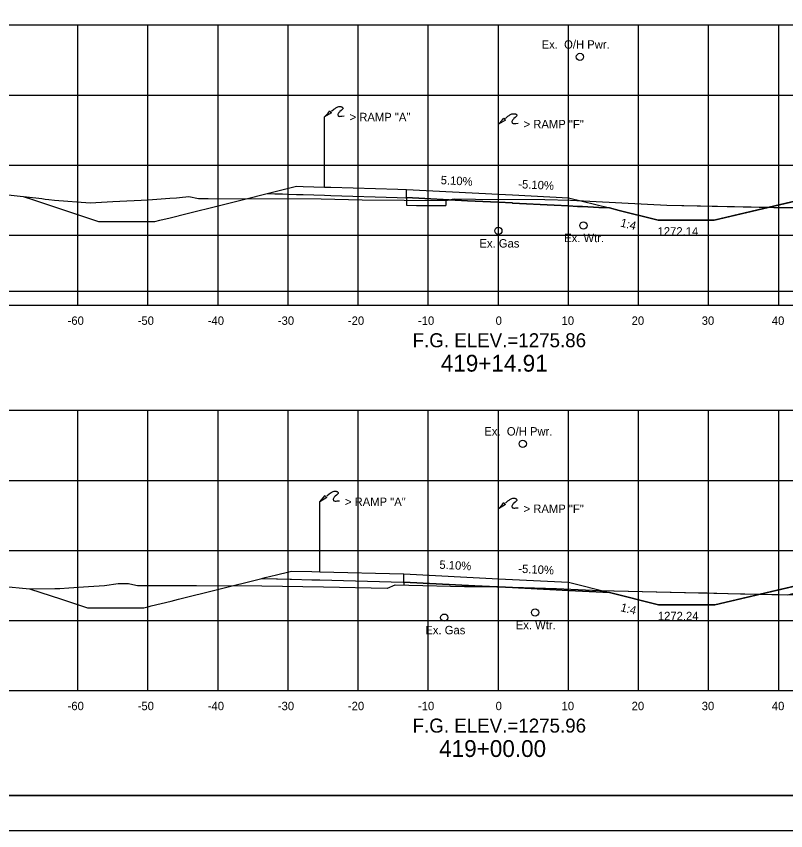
# Model space of a CAD drawing. Extents: x 2148105 to 2149976, y 144169 to 149705.
# Drawn here: x 2148344.5 to 2148454.3, y 149236.9 to 149353.1 of the extents above; entities that cross this region are included whole.
import ezdxf

# ---------------------------------------------------------------- set-up
doc = ezdxf.new("R2010")
doc.units = 0
for name, color, linetype in [('Bridge M-Header', 7, 'Continuous'), ('Default', 7, 'Continuous'), ('INR_Tracking', 7, 'Continuous'), ('PH1a-2-RampC', 7, 'Continuous'), ('PH1a-PR-DividingStrip', 7, 'Continuous'), ('PH1a-PR-ServRd', 7, 'Continuous'), ('PH1a-TempConn-Shld', 7, 'Continuous'), ('PH2-PR-Barrier', 7, 'Continuous'), ('PR-AttenuatorPad', 7, 'Continuous'), ('PR_Align_Ramp_J', 7, 'Continuous'), ('PR_Storm_Channel', 7, 'Continuous'), ('PR_Storm_Conc_Box_PH1B', 7, 'Continuous'), ('PR_Storm_Conc_Pipe', 7, 'Continuous'), ('PR_Storm_Conc_Pipe_PH1B', 7, 'Continuous'), ('PR_Storm_Inlet_CICI_PH1B', 7, 'Continuous'), ('PR_Storm_Junction_Box_PH1A', 7, 'Continuous'), ('PR_Storm_Junction_Box_PH1B', 7, 'Continuous'), ('PR_Storm_MH_PH1B', 7, 'Continuous'), ('PR_Storm_Standard_Median_Drain_PH1B', 7, 'Continuous'), ('PR_Storm_Txt_PH1B', 7, 'Continuous'), ('TopCut', 7, 'Continuous'), ('TOPO_BRIDGE_Pier Cap', 7, 'Continuous')]:
    doc.layers.add(name, color=color, linetype=linetype)

# ---------------------------------------------------------------- blocks, each defined once
blk = doc.blocks.new('POINT_DISPLAY')
at = {"layer": 'Default'}
blk.add_line((0, 0), (0, 0), dxfattribs=at)

msp = doc.modelspace()

# ---------------------------------------------------------------- linework, layer by layer
at = {"layer": 'INR_Tracking'}
for points in [[(2148400.21, 149327.27), (2148400.22, 149327.27), (2148408.92, 149326.82), (2148413.3, 149326.6), (2148413.32, 149326.6), (2148415.31, 149326.5), (2148415.32, 149326.5), (2148415.36, 149326.49), (2148421.29, 149326.19), (2148423.32, 149326.09), (2148424.61, 149326.02), (2148425.31, 149325.99), (2148427.64, 149325.87), (2148429.19, 149325.79), (2148430.54, 149325.45), (2148436.12, 149324.06), (2148436.13, 149324.05), (2148444.09, 149324.05), (2148444.13, 149324.05), (2148514.24, 149340.53), (2148514.42, 149340.57)], [(2148399.83, 149272.39), (2148399.83, 149272.39), (2148409.94, 149271.88), (2148413.32, 149271.7), (2148413.32, 149271.7), (2148415.32, 149271.6), (2148416.17, 149271.56), (2148423.32, 149271.19), (2148423.32, 149271.19), (2148425.31, 149271.09), (2148429.19, 149270.89), (2148429.19, 149270.89), (2148436.17, 149269.15), (2148436.17, 149269.15), (2148444.17, 149269.15), (2148444.17, 149269.15), (2148444.19, 149269.15), (2148513.32, 149285.3)]]:
    msp.add_lwpolyline(points, dxfattribs=at)
at = {"layer": 'PH1a-PR-ServRd'}
msp.add_lwpolyline([(2148570.82, 149241.91), (2148255.82, 149241.91), (2148255.82, 149451.91), (2148570.82, 149451.91)], close=True, dxfattribs=at)
at = {"layer": 'PH1a-TempConn-Shld'}
msp.add_line((2148263.32, 149313.91), (2148563.32, 149313.91), dxfattribs=at)
at = {"layer": 'PH2-PR-Barrier'}
for p, q in [((2148413.32, 149327.76), (2148413.32, 149337.76)), ((2148413.32, 149272.87), (2148413.32, 149282.87))]:
    msp.add_line(p, q, dxfattribs=at)
for points in [[(2148413.32, 149337.76), (2148413.84, 149338.31), (2148414.1, 149338.62), (2148414.18, 149338.45), (2148414.32, 149338.34), (2148413.32, 149337.76)], [(2148414.33, 149338.58), (2148414.69, 149338.87), (2148414.85, 149339), (2148414.94, 149339.07), (2148415.04, 149339.13), (2148415.14, 149339.17), (2148415.26, 149339.21), (2148415.39, 149339.24), (2148415.49, 149339.25), (2148415.57, 149339.25), (2148415.65, 149339.24), (2148415.72, 149339.23), (2148415.78, 149339.21), (2148415.83, 149339.19), (2148415.87, 149339.17), (2148415.91, 149339.14), (2148415.95, 149339.09), (2148415.98, 149339.04), (2148415.97, 149338.98), (2148415.96, 149338.94), (2148415.91, 149338.87), (2148415.72, 149338.71), (2148415.53, 149338.54), (2148415.46, 149338.47), (2148415.39, 149338.39), (2148415.33, 149338.3), (2148415.29, 149338.24), (2148415.25, 149338.15), (2148415.25, 149338.07), (2148415.27, 149337.99), (2148415.31, 149337.92), (2148415.36, 149337.88), (2148415.42, 149337.86), (2148415.53, 149337.84), (2148415.66, 149337.85), (2148415.82, 149337.87), (2148416.15, 149337.9)], [(2148414.33, 149283.68), (2148414.69, 149283.97), (2148414.85, 149284.1), (2148414.94, 149284.18), (2148415.04, 149284.23), (2148415.14, 149284.28), (2148415.26, 149284.32), (2148415.39, 149284.35), (2148415.49, 149284.36), (2148415.57, 149284.36), (2148415.65, 149284.35), (2148415.72, 149284.33), (2148415.78, 149284.32), (2148415.83, 149284.3), (2148415.87, 149284.27), (2148415.91, 149284.24), (2148415.95, 149284.2), (2148415.98, 149284.14), (2148415.97, 149284.08), (2148415.96, 149284.04), (2148415.91, 149283.98), (2148415.72, 149283.81), (2148415.53, 149283.65), (2148415.46, 149283.57), (2148415.39, 149283.5), (2148415.33, 149283.41), (2148415.29, 149283.34), (2148415.25, 149283.25), (2148415.25, 149283.18), (2148415.27, 149283.09), (2148415.31, 149283.02), (2148415.36, 149282.99), (2148415.42, 149282.97), (2148415.53, 149282.95), (2148415.66, 149282.96), (2148415.82, 149282.97), (2148416.15, 149283.01)], [(2148413.32, 149282.87), (2148413.84, 149283.42), (2148414.1, 149283.73), (2148414.18, 149283.56), (2148414.32, 149283.45), (2148413.32, 149282.87)]]:
    msp.add_lwpolyline(points, dxfattribs=at)
at = {"layer": 'PR-AttenuatorPad'}
for p, q in [((2148388.49, 149328.78), (2148388.49, 149338.78)), ((2148387.82, 149273.87), (2148387.82, 149283.87))]:
    msp.add_line(p, q, dxfattribs=at)
for points in [[(2148389.5, 149339.59), (2148389.86, 149339.88), (2148390.02, 149340.01), (2148390.12, 149340.09), (2148390.22, 149340.14), (2148390.31, 149340.19), (2148390.43, 149340.23), (2148390.56, 149340.26), (2148390.66, 149340.26), (2148390.74, 149340.26), (2148390.82, 149340.26), (2148390.9, 149340.24), (2148390.95, 149340.23), (2148391, 149340.21), (2148391.04, 149340.18), (2148391.08, 149340.15), (2148391.12, 149340.11), (2148391.15, 149340.05), (2148391.14, 149339.99), (2148391.13, 149339.95), (2148391.08, 149339.88), (2148390.89, 149339.72), (2148390.71, 149339.56), (2148390.63, 149339.48), (2148390.56, 149339.41), (2148390.5, 149339.31), (2148390.46, 149339.25), (2148390.42, 149339.16), (2148390.42, 149339.09), (2148390.44, 149339), (2148390.48, 149338.93), (2148390.53, 149338.9), (2148390.59, 149338.88), (2148390.7, 149338.86), (2148390.83, 149338.87), (2148390.99, 149338.88), (2148391.32, 149338.92)], [(2148388.49, 149338.78), (2148389.01, 149339.33), (2148389.27, 149339.64), (2148389.35, 149339.47), (2148389.5, 149339.35), (2148388.49, 149338.78)], [(2148388.83, 149284.68), (2148389.18, 149284.97), (2148389.34, 149285.1), (2148389.44, 149285.18), (2148389.54, 149285.23), (2148389.64, 149285.28), (2148389.76, 149285.32), (2148389.89, 149285.35), (2148389.98, 149285.36), (2148390.07, 149285.36), (2148390.15, 149285.35), (2148390.22, 149285.33), (2148390.27, 149285.32), (2148390.33, 149285.3), (2148390.37, 149285.27), (2148390.41, 149285.24), (2148390.44, 149285.2), (2148390.47, 149285.14), (2148390.47, 149285.08), (2148390.46, 149285.04), (2148390.41, 149284.98), (2148390.22, 149284.81), (2148390.03, 149284.65), (2148389.95, 149284.57), (2148389.89, 149284.5), (2148389.83, 149284.41), (2148389.79, 149284.34), (2148389.75, 149284.25), (2148389.74, 149284.18), (2148389.77, 149284.09), (2148389.81, 149284.02), (2148389.86, 149283.99), (2148389.91, 149283.97), (2148390.03, 149283.95), (2148390.16, 149283.96), (2148390.32, 149283.97), (2148390.65, 149284.01)], [(2148387.82, 149283.87), (2148388.34, 149284.42), (2148388.6, 149284.73), (2148388.68, 149284.56), (2148388.82, 149284.45), (2148387.82, 149283.87)]]:
    msp.add_lwpolyline(points, dxfattribs=at)
at = {"layer": 'PR_Align_Ramp_J'}
msp.add_lwpolyline([(2148236.32, 149456.91), (2148576.32, 149456.91), (2148576.32, 149236.91), (2148236.32, 149236.91)], close=True, dxfattribs=at)
at = {"layer": 'PR_Storm_Channel'}
for points in [[(2148400.21, 149328.43), (2148413.32, 149327.76), (2148415.32, 149327.66), (2148423.32, 149327.25), (2148429.19, 149325.79)], [(2148399.83, 149273.56), (2148413.32, 149272.87), (2148415.32, 149272.77), (2148423.32, 149272.36), (2148429.19, 149270.89)]]:
    msp.add_lwpolyline(points, dxfattribs=at)
at = {"layer": 'PR_Storm_Conc_Box_PH1B'}
for p, q in [((2148263.32, 149351.91), (2148563.32, 149351.91)), ((2148353.32, 149311.91), (2148353.32, 149351.91)), ((2148363.32, 149311.91), (2148363.32, 149351.91)), ((2148373.32, 149311.91), (2148373.32, 149351.91)), ((2148383.32, 149311.91), (2148383.32, 149351.91)), ((2148393.32, 149311.91), (2148393.32, 149351.91)), ((2148403.32, 149311.91), (2148403.32, 149351.91)), ((2148413.32, 149311.91), (2148413.32, 149351.91)), ((2148423.32, 149311.91), (2148423.32, 149351.91)), ((2148433.32, 149311.91), (2148433.32, 149351.91)), ((2148443.32, 149311.91), (2148443.32, 149351.91)), ((2148453.32, 149311.91), (2148453.32, 149351.91)), ((2148263.32, 149341.91), (2148563.32, 149341.91)), ((2148263.32, 149331.91), (2148563.32, 149331.91)), ((2148263.32, 149321.91), (2148563.32, 149321.91)), ((2148263.32, 149311.91), (2148563.32, 149311.91)), ((2148263.32, 149296.91), (2148563.32, 149296.91)), ((2148353.32, 149256.91), (2148353.32, 149296.91)), ((2148363.32, 149256.91), (2148363.32, 149296.91)), ((2148373.32, 149256.91), (2148373.32, 149296.91)), ((2148383.32, 149256.91), (2148383.32, 149296.91)), ((2148393.32, 149256.91), (2148393.32, 149296.91)), ((2148403.32, 149256.91), (2148403.32, 149296.91)), ((2148413.32, 149256.91), (2148413.32, 149296.91)), ((2148423.32, 149256.91), (2148423.32, 149296.91)), ((2148433.32, 149256.91), (2148433.32, 149296.91)), ((2148443.32, 149256.91), (2148443.32, 149296.91)), ((2148453.32, 149256.91), (2148453.32, 149296.91)), ((2148263.32, 149286.91), (2148563.32, 149286.91)), ((2148263.32, 149276.91), (2148563.32, 149276.91)), ((2148263.32, 149266.91), (2148563.32, 149266.91)), ((2148263.32, 149256.91), (2148563.32, 149256.91))]:
    msp.add_line(p, q, dxfattribs=at)
at = {"layer": 'PR_Storm_Conc_Pipe'}
for points in [[(2148400.21, 149327.27), (2148400.21, 149327.6), (2148400.21, 149328.43)], [(2148345.49, 149327.43), (2148346.07, 149327.23), (2148346.12, 149327.22), (2148346.96, 149326.94), (2148356.26, 149323.85), (2148358.52, 149323.85), (2148360.27, 149323.85), (2148362.01, 149323.85), (2148364.28, 149323.85), (2148365, 149324.03), (2148366.48, 149324.4), (2148368.89, 149325), (2148373.53, 149326.16), (2148377.15, 149327.07), (2148380.32, 149327.86), (2148381.41, 149327.82), (2148382.5, 149327.79), (2148383.27, 149327.77), (2148384.49, 149327.73), (2148385.48, 149327.7), (2148388.49, 149327.61), (2148389.4, 149327.59), (2148398.89, 149327.3), (2148400.1, 149327.26), (2148400.21, 149327.26)], [(2148399.83, 149272.39), (2148399.83, 149272.73), (2148399.83, 149273.56)], [(2148346.43, 149271.45), (2148350.97, 149269.94), (2148354.69, 149268.71), (2148355.91, 149268.71), (2148358.7, 149268.71), (2148359.25, 149268.71), (2148361.93, 149268.71), (2148362.39, 149268.71), (2148362.72, 149268.71), (2148363.5, 149268.91), (2148363.79, 149268.98), (2148366.63, 149269.69), (2148367.66, 149269.94), (2148373.26, 149271.34), (2148379.57, 149272.92), (2148379.87, 149272.91), (2148381.68, 149272.86), (2148381.81, 149272.86), (2148381.82, 149272.86), (2148383.6, 149272.81), (2148383.81, 149272.81), (2148386.71, 149272.73), (2148387.82, 149272.7), (2148399.75, 149272.39), (2148399.83, 149272.39)]]:
    msp.add_lwpolyline(points, dxfattribs=at)
at = {"layer": 'PR_Storm_Conc_Pipe_PH1B'}
msp.add_lwpolyline([(2148255.82, 149241.91), (2148570.82, 149241.91), (2148570.82, 149451.91), (2148255.82, 149451.91)], close=True, dxfattribs=at)
msp.add_lwpolyline([(2148255.82, 149241.91), (2148570.82, 149241.91), (2148570.82, 149451.91), (2148255.82, 149451.91)], close=True, dxfattribs=at)
at = {"layer": 'PR_Storm_Inlet_CICI_PH1B'}
for points in [[(2148342.45, 149327.77), (2148348.17, 149327.13), (2148348.67, 149327.06), (2148349.19, 149326.98), (2148349.96, 149326.92), (2148355.08, 149326.54), (2148358.31, 149326.69), (2148363.35, 149326.96), (2148366.43, 149327.18), (2148367.39, 149327.25), (2148367.84, 149327.29), (2148369.16, 149327.42), (2148370.51, 149327.13), (2148370.52, 149327.13), (2148370.95, 149327.13), (2148371.91, 149327.12), (2148388.04, 149327.08), (2148393.88, 149326.96), (2148405.87, 149326.88), (2148406.75, 149327.04), (2148407.05, 149327.09), (2148410.05, 149327.06), (2148419.97, 149327), (2148423.63, 149326.9), (2148437.36, 149326.21), (2148445.98, 149326), (2148450.55, 149325.91), (2148498.59, 149325.26)], [(2148342.45, 149271.83), (2148346.42, 149271.44), (2148350.01, 149271.47), (2148350.76, 149271.48), (2148352.04, 149271.55), (2148354.81, 149271.78), (2148357.1, 149271.92), (2148359.08, 149272.17), (2148360.54, 149272.21), (2148360.72, 149272.15), (2148361.84, 149271.91), (2148370.22, 149271.89), (2148379.58, 149271.88), (2148388.35, 149271.73), (2148397.47, 149271.54), (2148397.48, 149271.54), (2148397.48, 149271.54), (2148397.48, 149271.54), (2148397.5, 149271.54), (2148398.61, 149272.01), (2148400.53, 149271.97), (2148408.5, 149271.76), (2148412.18, 149271.74), (2148421.63, 149271.49), (2148427.78, 149271.18), (2148446.1, 149270.74), (2148455.67, 149270.55)]]:
    msp.add_lwpolyline(points, dxfattribs=at)
at = {"layer": 'PR_Storm_Junction_Box_PH1A'}
for centre in [(2148424.96, 149347.35), (2148425.46, 149323.29), (2148413.32, 149322.52), (2148416.8, 149292.13), (2148405.6, 149267.32), (2148418.56, 149268.05)]:
    msp.add_circle(centre, 0.516, dxfattribs=at)
at = {"layer": 'PR_Storm_Standard_Median_Drain_PH1B'}
for p, q in [((2148263.32, 149311.91), (2148563.32, 149311.91)), ((2148263.32, 149256.91), (2148563.32, 149256.91))]:
    msp.add_line(p, q, dxfattribs=at)
at = {"layer": 'PR_Storm_Txt_PH1B'}
for points in [[(2148380.32, 149327.86), (2148382.21, 149328.33), (2148384.49, 149328.9), (2148385.48, 149328.87), (2148388.49, 149328.78), (2148389.41, 149328.75), (2148398.97, 149328.46), (2148400.1, 149328.43), (2148400.21, 149328.43)], [(2148379.57, 149272.92), (2148380.06, 149273.04), (2148381.67, 149273.44), (2148383.41, 149273.87), (2148383.81, 149273.97), (2148386.71, 149273.9), (2148387.82, 149273.87), (2148399.76, 149273.56), (2148399.83, 149273.56)]]:
    msp.add_lwpolyline(points, dxfattribs=at)
at = {"layer": 'TopCut'}
for points in [[(2148451.97, 149325.89), (2148452.21, 149325.89), (2148452.63, 149325.88), (2148453.11, 149325.88), (2148453.66, 149325.87), (2148454.27, 149325.86), (2148454.99, 149325.85), (2148455.69, 149325.84), (2148457.62, 149326.33), (2148457.66, 149326.34), (2148458.24, 149326.48), (2148471.43, 149329.79), (2148479.6, 149331.84), (2148484.95, 149333.18), (2148490.5, 149334.57), (2148498.22, 149336.51), (2148510.32, 149339.54), (2148511.25, 149339.77), (2148511.84, 149339.92), (2148514.42, 149340.57), (2148514.24, 149340.53)], [(2148400.21, 149327.27), (2148400.21, 149326.18), (2148401.63, 149326.16), (2148402.53, 149326.15), (2148405.84, 149326.13), (2148405.85, 149326.24), (2148405.87, 149326.88), (2148406.29, 149326.96), (2148400.22, 149327.27)], [(2148450.67, 149270.66), (2148452.34, 149270.63), (2148454.59, 149270.57), (2148465.18, 149273.23), (2148468.1, 149273.96), (2148478.2, 149276.49), (2148484.64, 149278.11), (2148490.99, 149279.7), (2148500.83, 149282.17), (2148503.57, 149282.85), (2148505.32, 149283.29), (2148513.32, 149285.3)], [(2148399.83, 149272.39), (2148399.83, 149271.98), (2148400.53, 149271.97), (2148408.5, 149271.76), (2148412.18, 149271.74), (2148413.11, 149271.71), (2148409.94, 149271.88), (2148399.83, 149272.39)]]:
    msp.add_lwpolyline(points, close=True, dxfattribs=at)
at = {"layer": 'TOPO_BRIDGE_Pier Cap'}
for points in [[(2148406.29, 149326.96), (2148406.75, 149327.04), (2148407.05, 149327.09), (2148410.05, 149327.06), (2148419.97, 149327), (2148423.63, 149326.9), (2148437.36, 149326.21), (2148451.83, 149325.9), (2148451.97, 149325.89), (2148444.13, 149324.05), (2148444.09, 149324.05), (2148436.13, 149324.05), (2148436.12, 149324.06), (2148430.54, 149325.45), (2148429.19, 149325.79), (2148427.64, 149325.87), (2148425.31, 149325.99), (2148424.61, 149326.02), (2148423.32, 149326.09), (2148421.29, 149326.19), (2148415.36, 149326.49), (2148415.32, 149326.5), (2148415.31, 149326.5), (2148413.32, 149326.6), (2148413.3, 149326.6), (2148408.92, 149326.82)], [(2148413.11, 149271.71), (2148421.63, 149271.49), (2148427.78, 149271.18), (2148441.89, 149270.88), (2148442.63, 149270.86), (2148443.11, 149270.85), (2148444.5, 149270.81), (2148446.06, 149270.77), (2148447.85, 149270.73), (2148449.92, 149270.68), (2148450.67, 149270.66), (2148444.19, 149269.15), (2148444.17, 149269.15), (2148444.17, 149269.15), (2148436.17, 149269.15), (2148436.17, 149269.15), (2148429.19, 149270.89), (2148429.19, 149270.89), (2148425.31, 149271.09), (2148423.32, 149271.19), (2148423.32, 149271.19), (2148416.17, 149271.56), (2148415.32, 149271.6), (2148413.32, 149271.7), (2148413.32, 149271.7)]]:
    msp.add_lwpolyline(points, close=True, dxfattribs=at)

# ---------------------------------------------------------------- block references
at = {"layer": 'PR_Storm_Conc_Pipe_PH1B', "xscale": 10, "yscale": 10}
for p in [(2148400.21, 149328.43), (2148400.21, 149328.43), (2148415.32, 149327.66), (2148415.32, 149327.66), (2148423.32, 149327.25), (2148423.32, 149327.25), (2148399.83, 149273.56), (2148399.83, 149273.56), (2148415.32, 149272.77), (2148415.32, 149272.77), (2148423.32, 149272.36), (2148423.32, 149272.36)]:
    msp.add_blockref('POINT_DISPLAY', p, dxfattribs=at)

# ---------------------------------------------------------------- texts
at = {"layer": 'Bridge M-Header'}
for s, p in [('5.10%', (2148405.07, 149329.19)), ('-5.10%', (2148416.14, 149328.62)), ('5.10%', (2148404.88, 149274.3)), ('-5.10%', (2148416.14, 149273.73))]:
    msp.add_text(s, height=1.2, rotation=357.0804, dxfattribs=at).set_placement(p)
at = {"layer": 'PH1a-2-RampC'}
for s, p in [('1272.14', (2148436.04, 149321.85)), ('1272.24', (2148436.08, 149266.95))]:
    msp.add_text(s, height=1.2, dxfattribs=at).set_placement(p)
at = {"layer": 'PH1a-PR-DividingStrip'}
for rotation, p in [(345.9601, (2148430.65, 149323.16)), (345.9657, (2148430.67, 149268.26))]:
    msp.add_text('1:4', height=1.2, rotation=rotation, dxfattribs=at).set_placement(p)
at = {"layer": 'PH2-PR-Barrier'}
for p in [(2148416.92, 149337.16), (2148416.92, 149282.26)]:
    msp.add_text('> RAMP "F"', height=1.2, rotation=360, dxfattribs=at).set_placement(p)
at = {"layer": 'PR-AttenuatorPad'}
for p in [(2148392.09, 149338.17), (2148391.42, 149283.26)]:
    msp.add_text('> RAMP "A"', height=1.2, rotation=360, dxfattribs=at).set_placement(p)
at = {"layer": 'PR_Storm_Junction_Box_PH1A'}
for s, p in [('Ex.  O/H Pwr.', (2148419.49, 149348.53)), ('Ex. Gas', (2148410.62, 149320.14)), ('Ex. Wtr.', (2148422.71, 149320.91)), ('Ex.  O/H Pwr.', (2148411.32, 149293.31)), ('Ex. Wtr.', (2148415.8, 149265.67)), ('Ex. Gas', (2148402.9, 149264.94))]:
    msp.add_text(s, height=1.2, rotation=360, dxfattribs=at).set_placement(p)
at = {"layer": 'PR_Storm_Junction_Box_PH1B'}
for s, p in [('419+14.91', (2148405.1, 149302.43)), ('419+00.00', (2148404.87, 149247.43))]:
    msp.add_text(s, height=2.4, dxfattribs=at).set_placement(p)
at = {"layer": 'PR_Storm_MH_PH1B'}
for s, height, p in [('-60', 1.2, (2148351.85, 149309.11)), ('-50', 1.2, (2148361.85, 149309.11)), ('-40', 1.2, (2148371.85, 149309.11)), ('-30', 1.2, (2148381.85, 149309.11)), ('-20', 1.2, (2148391.85, 149309.11)), ('-10', 1.2, (2148401.85, 149309.11)), ('0', 1.2, (2148412.93, 149309.11)), ('10', 1.2, (2148422.34, 149309.11)), ('20', 1.2, (2148432.34, 149309.11)), ('30', 1.2, (2148442.34, 149309.11)), ('40', 1.2, (2148452.34, 149309.11)), ('F.G. ELEV.=1275.86', 2, (2148401.08, 149305.91)), ('-60', 1.2, (2148351.85, 149254.11)), ('-50', 1.2, (2148361.85, 149254.11)), ('-40', 1.2, (2148371.85, 149254.11)), ('-30', 1.2, (2148381.85, 149254.11)), ('-20', 1.2, (2148391.85, 149254.11)), ('-10', 1.2, (2148401.85, 149254.11)), ('0', 1.2, (2148412.93, 149254.11)), ('10', 1.2, (2148422.34, 149254.11)), ('20', 1.2, (2148432.34, 149254.11)), ('30', 1.2, (2148442.34, 149254.11)), ('40', 1.2, (2148452.34, 149254.11)), ('F.G. ELEV.=1275.96', 2, (2148401.08, 149250.91))]:
    msp.add_text(s, height=height, dxfattribs=at).set_placement(p)

doc.saveas('drawing.dxf')
